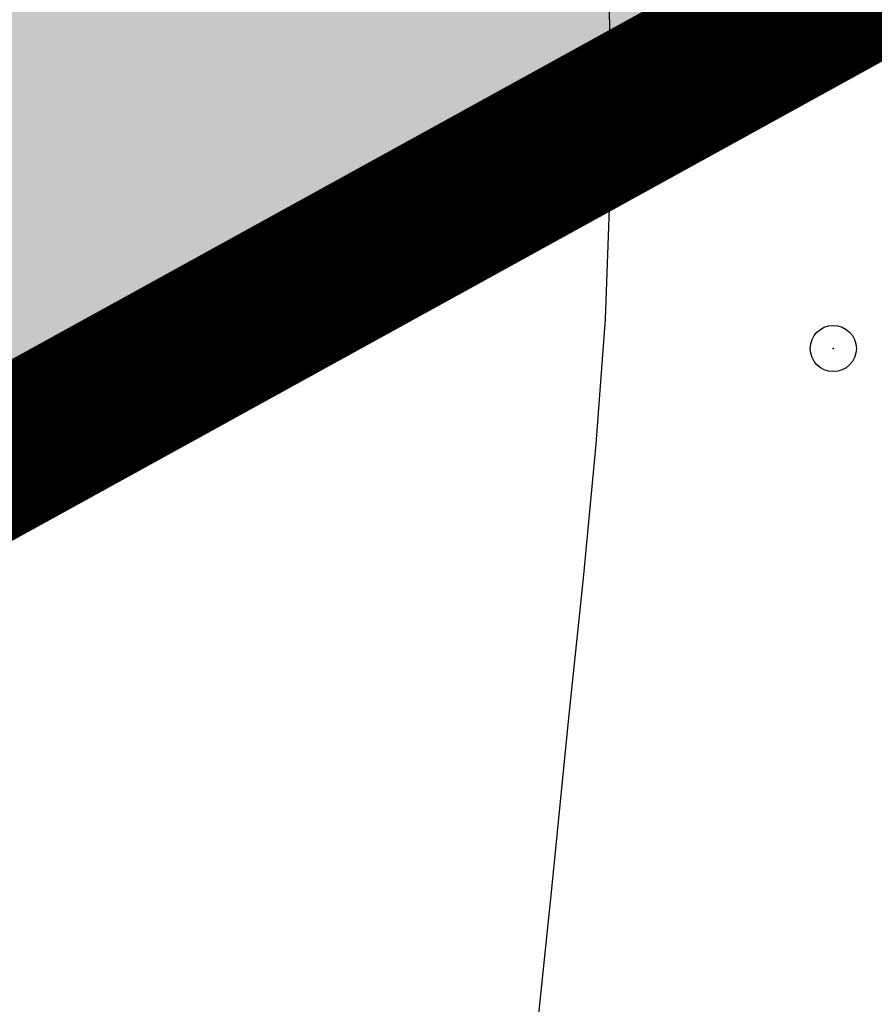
# Model space of a CAD drawing. Extents: x 10527 to 38813, y 13847 to 37526.
# Tile 1038 of 1056: x 36181.03 to 36186.58, y 36423.59 to 36429.99. Entities that reach past the tile are written whole.
import ezdxf

# ---------------------------------------------------------------- set-up
doc = ezdxf.new("R2010")
doc.units = 0
doc.header["$LTSCALE"] = 0.5
doc.header["$MEASUREMENT"] = 0
doc.header["$PDMODE"] = 32
doc.header["$PDSIZE"] = 0.3
doc.linetypes.add('CONTI', pattern=[0])
doc.linetypes.add('GOST2.303 6', pattern=[12, 8, -1.5, 1, -1.5])
doc.layers.add('(032) Горизонтали утолщенные', color=32, linetype='Continuous', lineweight=30)
doc.layers.add('.', color=7, linetype='Continuous', lineweight=15)
doc.layers.add('PI_TTDEFAULT', color=5, linetype='CONTI')

# ---------------------------------------------------------------- blocks, each defined once
blk = doc.blocks.new('gergrgrre')
at = {"layer": '(032) Горизонтали утолщенные', "color": 32}
blk.add_polyline3d([(361030.81, 4200529.01, 536), (361030.92, 4200530.58, 536), (361031.04, 4200532.11, 536), (361031.17, 4200533.57, 536), (361031.3, 4200534.95, 536), (361031.43, 4200536.2, 536), (361031.54, 4200537.31, 536), (361031.64, 4200538.26, 536), (361031.72, 4200539.11, 536), (361031.78, 4200539.92, 536), (361031.81, 4200540.76, 536), (361031.81, 4200541.7, 536), (361031.79, 4200542.81, 536), (361031.73, 4200544.15, 536), (361031.64, 4200545.76, 536), (361031.51, 4200547.61, 536), (361031.35, 4200549.61, 536), (361031.15, 4200551.7, 536), (361030.9, 4200553.8, 536), (361030.61, 4200555.85, 536)], dxfattribs=at)
at = {"layer": 'PI_TTDEFAULT', "color": 5}
blk.add_point((361033.26, 4200539.73, 535.9), dxfattribs=at)

msp = doc.modelspace()

# ---------------------------------------------------------------- hatches: boundary and pattern name
at = {"layer": '.', "ltscale": 0.149071}
h = msp.add_hatch(color=256, dxfattribs=at)
h.dxf.hatch_style = 1
h.set_gradient(color1=(255, 255, 255), tint=1)
h.paths.add_polyline_path([(35043.2971, 36082.0132), (36343.2971, 36082.0132), (36343.2971, 37217.0132), (35043.2971, 37217.0132)])
h.paths.add_polyline_path([(35058.2971, 37202.0132), (36328.2971, 37202.0132), (36328.2971, 36097.0132), (35058.2971, 36097.0132)], flags=16)
h = msp.add_hatch(color=256, dxfattribs=at)
h.dxf.hatch_style = 1
h.set_gradient(color1=(51, 204, 0), color2=(51, 204, 0), tint=1)
edge = h.paths.add_edge_path()
edge.add_line((36288.0115, 36496.449), (35667.5506, 36154.5329))
edge.add_arc((35662.2416, 36164.1669), 11, 226.16627, 298.85775, ccw=False)
edge.add_line((35654.6233, 36156.232), (35391.7237, 36408.641))
edge.add_line((35391.7237, 36408.641), (35216.827, 36679.1429))
edge.add_line((35216.827, 36679.1429), (35208.9251, 36674.7884))
edge.add_line((35208.9251, 36674.7884), (35384.7348, 36402.8745))
edge.add_line((35384.7348, 36402.8745), (35659.0057, 36139.548))
edge.add_line((35659.0057, 36139.548), (36312.3679, 36499.595))
edge.add_line((36312.3679, 36499.595), (35900.9986, 37056.1679))
edge.add_line((35900.9986, 37056.1679), (35893.0462, 37051.7856))
edge.add_line((35893.0462, 37051.7856), (36291.5485, 36512.6212))
edge.add_arc((36282.7025, 36506.083), 11, -61.14225, 36.46852, ccw=False)
h.paths.add_polyline_path([(35788.7292, 36580.1169), (35933.1582, 36318.0275), (35719.5827, 36200.3329), (35721.1758, 36197.4125), (35661.0113, 36164.107), (35654.8386, 36175.3199), (35647.3636, 36171.5197), (35618.9764, 36198.7742), (35646.0461, 36213.8523), (35649.6141, 36207.2183), (35674.9258, 36221.1524), (35682.7422, 36206.9537), (35708.3607, 36220.9047), (35719.5836, 36200.3334), (35739.7457, 36211.4441), (35711.1068, 36263.4139), (35618.0546, 36212.1358), (35436.7852, 36386.1719)], flags=16)
edge = h.paths.add_edge_path(flags=17)
edge.add_line((36286.7234, 36509.055), (36102.4768, 36758.3364))
edge.add_arc((36098.4559, 36755.3645), 5, 36.46852, 118.85775)
edge.add_line((36096.0427, 36759.7436), (35801.9018, 36597.652))
edge.add_arc((35804.315, 36593.2729), 5, 118.85775, 208.85775)
edge.add_line((35799.9359, 36590.8597), (35948.226, 36321.7638))
edge.add_arc((35952.6051, 36324.177), 5, 208.85775, 298.85775)
edge.add_line((35955.0183, 36319.7979), (36285.1157, 36501.7039))
edge.add_arc((36282.7025, 36506.083), 5, 298.85775, 396.46852)
h.paths.add_polyline_path([(35809.7489, 36591.7001), (36097.3201, 36750.1714), (36276.7695, 36507.3807), (35954.1779, 36329.6108)], flags=16)
edge = h.paths.add_edge_path(flags=17)
edge.add_line((35942.9711, 36318.868), (35794.6808, 36587.9643))
edge.add_arc((35790.3019, 36585.5507), 5, 28.86341, 118.85775)
edge.add_line((35787.8887, 36589.9298), (35427.6803, 36391.4305))
edge.add_arc((35430.0935, 36387.0514), 5, 118.85775, 226.16627)
edge.add_line((35426.6307, 36383.4446), (35658.7787, 36160.5602))
edge.add_arc((35662.2416, 36164.1669), 5, 226.16627, 298.85775)
edge.add_line((35664.6547, 36159.7878), (35672.3051, 36164.0037))
edge.add_line((35672.3051, 36164.0037), (35677.56, 36166.8995))
edge.add_line((35677.56, 36166.8995), (35941.0052, 36312.0757))
edge.add_arc((35938.592, 36316.4548), 5, 298.85775, 388.85775)
edge = h.paths.add_edge_path(flags=17)
edge.add_arc((35538.8251, 36816.0523), 5, 28.85775, 118.85775)
edge.add_line((35536.412, 36820.4314), (35532.9087, 36818.5009))
edge.add_line((35532.9087, 36818.5009), (35681.6814, 36548.5292))
edge.add_line((35681.6814, 36548.5292), (35418.6516, 36403.5819))
edge.add_line((35418.6516, 36403.5819), (35403.3719, 36418.2519))
edge.add_line((35403.3719, 36418.2519), (35246.5981, 36660.7243))
edge.add_line((35246.5981, 36660.7243), (35243.3945, 36658.9589))
edge.add_arc((35245.8076, 36654.5798), 5, 118.85775, 212.88524)
edge.add_line((35241.6088, 36651.865), (35393.7413, 36416.5711))
edge.add_line((35393.7413, 36416.5711), (35396.383, 36412.4854))
edge.add_line((35396.383, 36412.4854), (35414.5416, 36395.0513))
edge.add_arc((35418.0044, 36398.6581), 5, 226.16627, 298.85775)
edge.add_line((35420.4176, 36394.279), (35689.5286, 36542.5774))
edge.add_arc((35687.1153, 36546.9564), 5, 298.85915, 388.85698)
edge.add_line((35691.4944, 36549.3695), (35543.2042, 36818.4655))
edge = h.paths.add_edge_path(flags=17)
edge.add_line((35902.2014, 37022.0063), (35898.0818, 37019.7361))
edge.add_line((35898.0818, 37019.7361), (36082.9282, 36769.6434))
edge.add_line((36082.9282, 36769.6434), (35798.1656, 36612.7198))
edge.add_line((35798.1656, 36612.7198), (35649.3928, 36882.6916))
edge.add_line((35649.3928, 36882.6916), (35645.8895, 36880.761))
edge.add_arc((35648.3027, 36876.3819), 5, 118.85775, 208.85855)
edge.add_line((35643.9237, 36873.9687), (35792.2137, 36604.8728))
edge.add_arc((35796.5928, 36607.286), 5, 208.85775, 298.85137)
edge.add_line((35799.0055, 36602.9066), (36091.2744, 36763.9666))
edge.add_arc((36088.8612, 36768.3457), 5, 298.85775, 396.46852)
edge.add_line((36092.8822, 36771.3176), (35908.6355, 37020.5991))
edge.add_arc((35904.6146, 37017.6271), 5, 36.46939, 118.85775)

# ---------------------------------------------------------------- linework, layer by layer
at = {"ltscale": 0.149071, "const_width": 0.1}
msp.add_lwpolyline([(35205.6593, 36679.8395), (35384.7348, 36402.8745), (35659.0057, 36139.548), (36312.3679, 36499.595), (35897.4006, 37061.0359)], dxfattribs=at)
at = {"color": 1, "linetype": 'GOST2.303 6', "lineweight": 30, "const_width": 1.0346}
msp.add_lwpolyline([(35208.9251, 36674.7884), (35900.9986, 37056.1679), (36312.3679, 36499.595), (35659.0057, 36139.548), (35384.7348, 36402.8745)], close=True, dxfattribs=at)

# ---------------------------------------------------------------- block references
at = {"linetype": 'Continuous'}
msp.add_blockref('gergrgrre', (-324846.9437, -4164111.8779), dxfattribs=at)

doc.saveas('drawing.dxf')
